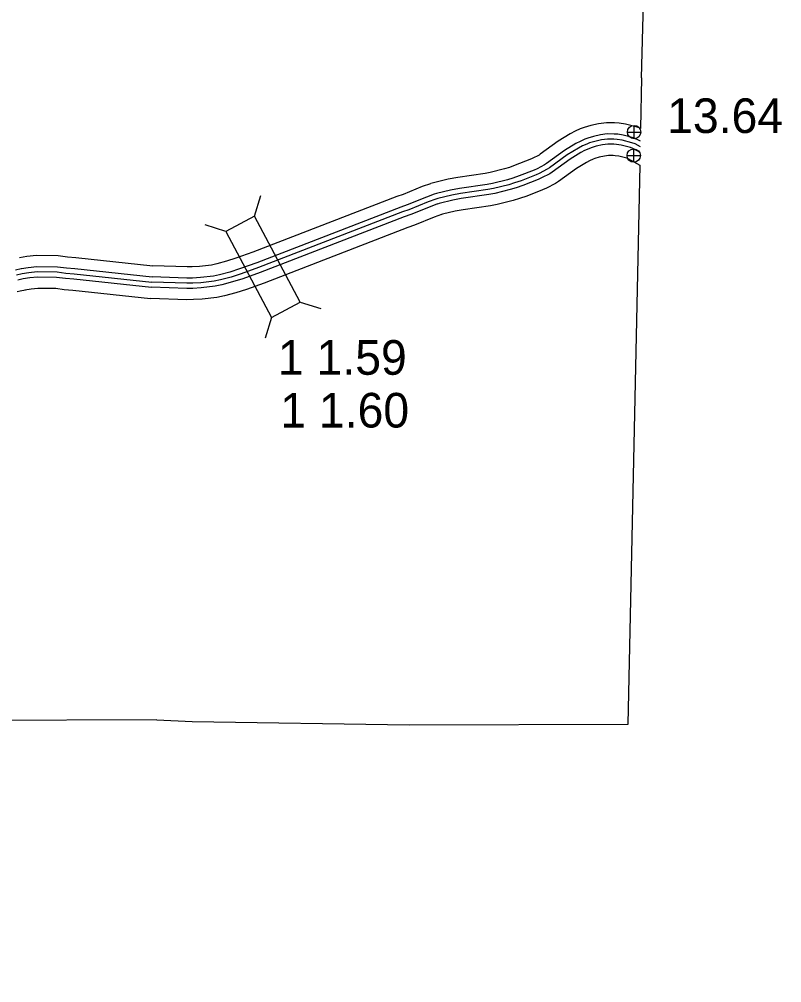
# Model space of a CAD drawing. Extents: x -83719 to 153526, y -11835 to 11446.
# Drawn here: x 5740 to 6049.8, y -969.4 to -577.7 of the extents above; entities that cross this region are included whole.
import ezdxf

# ---------------------------------------------------------------- set-up
doc = ezdxf.new("R2010")
doc.units = 0
for name, color, linetype in [('Level 15', 7, 'Continuous'), ('Level 2', 7, 'Continuous'), ('Level 20', 7, 'Continuous'), ('Level 25', 7, 'Continuous'), ('Level 26', 7, 'Continuous'), ('Level 58', 7, 'Continuous'), ('Level 59', 7, 'Continuous')]:
    doc.layers.add(name, color=color, linetype=linetype)

msp = doc.modelspace()

# ---------------------------------------------------------------- linework, layer by layer
at = {"layer": 'Level 15'}
for points in [[(5992.59, -622.11), (5991.07, -621.5), (5986.29, -620.27), (5983.72, -619.88), (5981.95, -619.74), (5978.67, -619.71), (5975.43, -620.13), (5972.26, -620.84), (5969.5, -621.65), (5967.99, -622.25), (5965.88, -623.21), (5963.91, -624.25), (5958.99, -627.23), (5951.67, -632.57), (5951.21, -632.87), (5948.42, -634.32), (5947.49, -634.74), (5941.58, -637.05), (5939.18, -637.89), (5937.16, -638.5), (5931.31, -639.93), (5929.3, -640.32), (5918.17, -641.94), (5914.34, -642.65), (5908.31, -644.12), (5907.26, -644.46)], [(5992.48, -627.26), (5989.63, -625.86), (5985.37, -624.76), (5983.2, -624.43), (5981.75, -624.32), (5978.94, -624.29), (5976.23, -624.64), (5973.41, -625.28), (5971, -625.99), (5969.79, -626.47), (5967.9, -627.32), (5966.17, -628.24), (5961.53, -631.05), (5954.25, -636.36), (5953.5, -636.84), (5950.41, -638.45), (5949.25, -638.97), (5943.18, -641.35), (5940.61, -642.25), (5938.37, -642.93), (5932.3, -644.4), (5930.08, -644.84), (5918.92, -646.47), (5915.3, -647.13), (5909.55, -648.54), (5908.66, -648.82)], [(5992.38, -631.89), (5989.38, -630.25), (5988.33, -629.83), (5984.53, -628.85), (5982.73, -628.58), (5981.57, -628.49), (5979.19, -628.46), (5976.96, -628.75), (5974.45, -629.32), (5972.36, -629.93), (5971.42, -630.3), (5969.74, -631.06), (5968.23, -631.87), (5963.84, -634.52), (5956.6, -639.8), (5955.59, -640.45), (5952.22, -642.21), (5950.85, -642.81), (5944.63, -645.25), (5941.9, -646.21), (5939.46, -646.95), (5933.19, -648.48), (5930.78, -648.95), (5919.6, -650.58), (5916.18, -651.21), (5910.68, -652.55), (5909.94, -652.79)], [(5992.27, -637.06), (5987.43, -634.4), (5986.9, -634.19), (5983.61, -633.35), (5982.21, -633.13), (5981.37, -633.07), (5979.46, -633.05), (5977.76, -633.27), (5975.6, -633.76), (5973.85, -634.27), (5973.22, -634.52), (5971.76, -635.18), (5970.49, -635.85), (5966.39, -638.34), (5959.19, -643.59), (5957.88, -644.42), (5954.21, -646.34), (5952.61, -647.05), (5946.23, -649.55), (5943.32, -650.57), (5940.67, -651.37), (5934.18, -652.95), (5931.55, -653.47), (5920.34, -655.1), (5917.14, -655.69), (5911.93, -656.96), (5911.34, -657.15)], [(5907.05, -644.53), (5903.79, -645.7), (5896.03, -648.87), (5893.43, -649.74), (5834.89, -672.41), (5828.04, -674.86), (5824.24, -676.08), (5820.27, -677.15), (5818.18, -677.59), (5813.18, -678.15), (5810.28, -678.33), (5808.21, -678.35), (5794.34, -677.86)], [(5908.6, -648.85), (5905.43, -649.98), (5897.62, -653.17), (5894.99, -654.05), (5836.49, -676.71), (5829.51, -679.2), (5825.53, -680.48), (5821.33, -681.61), (5818.9, -682.12), (5813.58, -682.72), (5810.44, -682.91), (5808.15, -682.93), (5794.01, -682.43)], [(5910, -652.77), (5906.92, -653.87), (5899.07, -657.08), (5896.4, -657.97), (5837.95, -680.61), (5830.84, -683.15), (5826.71, -684.47), (5822.3, -685.66), (5819.56, -686.23), (5813.95, -686.87), (5810.59, -687.08), (5808.09, -687.1), (5793.71, -686.59)], [(5911.55, -657.08), (5908.56, -658.15), (5900.67, -661.38), (5897.96, -662.28), (5839.55, -684.91), (5832.31, -687.49), (5828.01, -688.87), (5823.37, -690.12), (5820.29, -690.76), (5814.35, -691.44), (5810.75, -691.66), (5808.03, -691.69), (5793.39, -691.17)], [(5740.12, -674.5), (5743.08, -674.02), (5746.99, -673.62), (5755.8, -673.75), (5759.63, -674.24), (5762.98, -674.49), (5794.34, -677.86)], [(5738.45, -679.5), (5740.78, -679.04)], [(5740.85, -679.02), (5743.68, -678.57), (5747.2, -678.2), (5755.48, -678.33), (5759.17, -678.8), (5762.56, -679.05), (5794.01, -682.43)], [(5739.39, -683.56), (5741.59, -683.12)], [(5741.52, -683.14), (5744.23, -682.7), (5747.38, -682.37), (5755.18, -682.49), (5758.75, -682.94), (5762.18, -683.2), (5793.71, -686.59)], [(5739.15, -688.36), (5740.42, -688.03), (5742.49, -687.62)], [(5742.25, -687.66), (5744.83, -687.24), (5747.58, -686.96), (5754.86, -687.07), (5758.29, -687.51), (5761.77, -687.77), (5793.39, -691.17)]]:
    msp.add_lwpolyline(points, dxfattribs=at)
at = {"layer": 'Level 2'}
for points in [[(5992.92, -601.45), (5993.68, -571.01)], [(5992.59, -622.11), (5993.03, -601.51)], [(5987.42, -864.34), (5987.42, -864.34), (5992.27, -637.04)], [(5795.95, -862.55), (5722.46, -862.83), (5720.43, -969.45)], [(5795.95, -862.55), (5810.28, -863.28), (5898.47, -864.52), (5987.42, -864.34)]]:
    msp.add_lwpolyline(points, dxfattribs=at)
at = {"layer": 'Level 20'}
for p, q in [((5835.61, -657.73), (5838.2, -649.32)), ((5823.94, -663.9), (5815.53, -661.31)), ((5854.13, -692.73), (5862.54, -695.32)), ((5842.46, -698.9), (5839.87, -707.31))]:
    msp.add_line(p, q, dxfattribs=at)
msp.add_lwpolyline([(5823.94, -663.9), (5842.46, -698.9), (5854.13, -692.73), (5835.61, -657.73)], close=True, dxfattribs=at)
at = {"layer": 'Level 26'}
for p, q in [((5989.86, -626.22), (5989.86, -620.81)), ((5987.15, -623.52), (5992.57, -623.52)), ((5989.68, -635.79), (5989.68, -630.37)), ((5986.97, -633.08), (5992.39, -633.08))]:
    msp.add_line(p, q, dxfattribs=at)
for centre in [(5989.86, -623.52), (5989.68, -633.08)]:
    msp.add_circle(centre, 2.71, dxfattribs=at)
at = {"layer": 'Level 59'}
for points in [[(5992.51, -629.58), (5990.27, -628.36), (5988.98, -627.85), (5984.95, -626.81), (5982.97, -626.5), (5981.66, -626.41), (5979.06, -626.38), (5976.6, -626.7), (5973.93, -627.3), (5971.68, -627.96), (5970.61, -628.39), (5968.82, -629.19), (5967.2, -630.05), (5962.69, -632.78), (5955.43, -638.08), (5954.54, -638.64), (5951.32, -640.33), (5950.05, -640.89), (5943.91, -643.3), (5941.25, -644.23), (5938.92, -644.94), (5932.75, -646.44), (5930.43, -646.9), (5919.26, -648.52), (5915.74, -649.17), (5910.12, -650.54), (5909.3, -650.81)], [(5909.3, -650.81), (5906.18, -651.93), (5898.35, -655.12), (5895.7, -656.01), (5837.22, -678.66), (5830.18, -681.18), (5826.12, -682.48), (5821.82, -683.64), (5819.23, -684.17), (5813.77, -684.8), (5810.52, -685), (5808.12, -685.02), (5793.86, -684.51)], [(5738.92, -681.53), (5741.18, -681.08)], [(5741.18, -681.08), (5743.95, -680.63), (5747.29, -680.29), (5755.33, -680.41), (5758.96, -680.87), (5762.37, -681.13), (5793.86, -684.51)]]:
    msp.add_lwpolyline(points, dxfattribs=at)

# ---------------------------------------------------------------- texts
at = {"layer": 'Level 25'}
msp.add_text('13.64', height=14.08, dxfattribs=at).set_placement((6003.28, -623.91))
at = {"layer": 'Level 58'}
for s, p in [('1 1.59', (5845.12, -722.22)), ('1 1.60', (5846.08, -743.68))]:
    msp.add_text(s, height=14.08, dxfattribs=at).set_placement(p)

doc.saveas('drawing.dxf')
